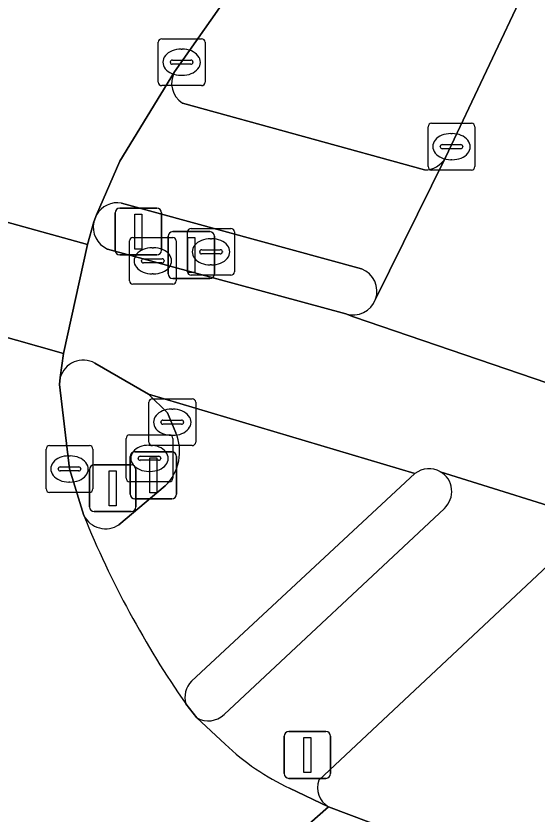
# Model space of a CAD drawing. Extents: x 159716 to 160783, y 383290 to 384031.
# Drawn here: x 160289.53 to 160300.67, y 383994.33 to 384011.39 of the extents above; entities that cross this region are included whole.
import ezdxf

# ---------------------------------------------------------------- set-up
doc = ezdxf.new("R2010")
doc.units = 0
for name, color, linetype in [('IMGEO_Berm_groen', 7, 'Continuous'), ('IMGEO_Brandkraan', 7, 'Continuous'), ('IMGEO_Drukknoppaal', 7, 'Continuous'), ('IMGEO_Fietspad_gesloten', 7, 'Continuous'), ('IMGEO_Kolk', 7, 'Continuous'), ('IMGEO_Rijbaan_lokaal_gesloten', 7, 'Continuous'), ('IMGEO_Verkeerseiland_gesloten', 7, 'Continuous'), ('IMGEO_Verkeersregelinstallatiepaal', 7, 'Continuous'), ('IMGEO_Voetpad_open', 7, 'Continuous')]:
    doc.layers.add(name, color=color, linetype=linetype)

msp = doc.modelspace()

# ---------------------------------------------------------------- linework, layer by layer
at = {"layer": 'IMGEO_Berm_groen'}
for points in [[(160296.078, 384014.692), (160292.915, 384010.191)], [(160298.712, 384008.36), (160300.465, 384012.077)], [(160293.085, 384009.525), (160298.262, 384008.099)], [(160302.165, 384000.517), (160301.931, 384000.606), (160296.004, 383995.058)], [(160296.212, 383994.486), (160303.32, 383991.807)]]:
    msp.add_lwpolyline(points, dxfattribs=at)
for centre, radius, start, end in [((160293.362, 384009.95), 0.507, 151.682, 236.9566), ((160298.27, 384008.604), 0.505, 269.1168, 331.1107), ((160296.454, 383994.898), 0.478, 160.4229, 239.5433)]:
    msp.add_arc(centre, radius, start, end, dxfattribs=at)
at = {"layer": 'IMGEO_Brandkraan'}
for p, q in [((160293.272, 384006.848), (160294.124, 384006.848)), ((160293.197, 384005.922), (160293.197, 384006.774)), ((160293.685, 384006.628), (160293.71, 384006.628)), ((160294.198, 384006.774), (160294.198, 384005.922)), ((160293.456, 384006.342), (160293.456, 384006.354)), ((160293.894, 384006.305), (160293.496, 384006.305)), ((160293.499, 384006.391), (160293.897, 384006.391)), ((160293.94, 384006.354), (160293.94, 384006.342)), ((160293.708, 384006.068), (160293.683, 384006.068)), ((160294.124, 384005.848), (160293.272, 384005.848)), ((160291.881, 384001.509), (160291.881, 384002.361)), ((160291.956, 384002.435), (160292.808, 384002.435)), ((160292.882, 384002.361), (160292.882, 384001.509)), ((160292.369, 384002.215), (160292.394, 384002.215)), ((160292.14, 384001.929), (160292.14, 384001.941)), ((160292.578, 384001.892), (160292.18, 384001.892)), ((160292.183, 384001.978), (160292.581, 384001.978)), ((160292.624, 384001.941), (160292.624, 384001.929)), ((160292.392, 384001.655), (160292.367, 384001.655)), ((160292.808, 384001.435), (160291.956, 384001.435))]:
    msp.add_line(p, q, dxfattribs=at)
for points in [[(160293.272, 384006.848), (160294.124, 384006.848)], [(160293.197, 384005.922), (160293.197, 384006.774)], [(160294.198, 384006.774), (160294.198, 384005.922)], [(160294.124, 384005.848), (160293.272, 384005.848)], [(160291.881, 384001.509), (160291.881, 384002.361)], [(160291.956, 384002.435), (160292.808, 384002.435)], [(160292.882, 384002.361), (160292.882, 384001.509)], [(160292.808, 384001.435), (160291.956, 384001.435)]]:
    msp.add_lwpolyline(points, dxfattribs=at)
for centre, radius, start, end in [((160293.274, 384006.772), 0.0765, 91.552, 178.448), ((160293.274, 384006.772), 0.0765, 91.552, 178.448), ((160294.122, 384006.772), 0.0765, 1.552, 88.448), ((160294.122, 384006.772), 0.0765, 1.552, 88.448), ((160293.496, 384006.351), 0.0403, 85.8775, 175.7526), ((160293.493, 384006.341), 0.0366, 178.938, 274.7102), ((160293.897, 384006.348), 0.043, 264.8664, 352.4533), ((160293.901, 384006.353), 0.0386, 1.7309, 96.639), ((160293.274, 384005.924), 0.0765, 181.552, 268.448), ((160293.274, 384005.924), 0.0765, 181.552, 268.448), ((160294.122, 384005.924), 0.0765, 271.552, 358.448), ((160294.122, 384005.924), 0.0765, 271.552, 358.448), ((160291.958, 384002.359), 0.0765, 91.552, 178.448), ((160291.958, 384002.359), 0.0765, 91.552, 178.448), ((160292.806, 384002.359), 0.0765, 1.552, 88.448), ((160292.806, 384002.359), 0.0765, 1.552, 88.448), ((160292.18, 384001.938), 0.0403, 85.8775, 175.7526), ((160292.177, 384001.928), 0.0366, 178.938, 274.7102), ((160292.581, 384001.935), 0.043, 264.8664, 352.4533), ((160292.585, 384001.94), 0.0386, 1.7309, 96.639), ((160291.958, 384001.511), 0.0765, 181.552, 268.448), ((160291.958, 384001.511), 0.0765, 181.552, 268.448), ((160292.806, 384001.511), 0.0765, 271.552, 358.448), ((160292.806, 384001.511), 0.0765, 271.552, 358.448)]:
    msp.add_arc(centre, radius, start, end, dxfattribs=at)
for centre, major_axis, ratio, start_param, end_param in [((160293.684, 384006.348), (-0.387, 0.002), 0.722429, 4.712389, 7.853982), ((160293.709, 384006.348), (-0.39, 0.002), 0.717154, 1.570796, 4.712389), ((160292.368, 384001.935), (-0.387, 0.002), 0.722429, 4.712389, 7.853982), ((160292.393, 384001.935), (-0.39, 0.002), 0.717154, 1.570796, 4.712389)]:
    msp.add_ellipse(centre, major_axis=major_axis, ratio=ratio, start_param=start_param, end_param=end_param, dxfattribs=at)
at = {"layer": 'IMGEO_Drukknoppaal'}
for p, q in [((160292.781, 384005.879), (160292.781, 384006.679)), ((160292.781, 384006.679), (160292.781, 384005.879)), ((160292.881, 384006.779), (160293.671, 384006.779)), ((160293.671, 384006.779), (160292.881, 384006.779)), ((160293.771, 384006.679), (160293.771, 384005.879)), ((160293.771, 384005.879), (160293.771, 384006.679)), ((160293.671, 384005.779), (160292.881, 384005.779)), ((160292.881, 384005.779), (160293.671, 384005.779)), ((160292.069, 384002.071), (160292.859, 384002.071)), ((160292.859, 384002.071), (160292.069, 384002.071)), ((160291.969, 384001.171), (160291.969, 384001.971)), ((160291.969, 384001.971), (160291.969, 384001.171)), ((160292.959, 384001.971), (160292.959, 384001.171)), ((160292.959, 384001.171), (160292.959, 384001.971)), ((160292.859, 384001.071), (160292.069, 384001.071)), ((160292.069, 384001.071), (160292.859, 384001.071))]:
    msp.add_line(p, q, dxfattribs=at)
for points in [[(160293.201, 384006.654), (160293.351, 384006.654), (160293.351, 384005.904), (160293.201, 384005.904), (160293.201, 384006.654)], [(160292.389, 384001.946), (160292.539, 384001.946), (160292.539, 384001.196), (160292.389, 384001.196), (160292.389, 384001.946)]]:
    msp.add_lwpolyline(points, dxfattribs=at)
for centre, start, end in [((160292.881, 384006.679), 90, 180), ((160292.881, 384006.679), 90, 180), ((160293.671, 384006.679), 0, 90), ((160293.671, 384006.679), 360, 90), ((160292.881, 384005.879), 180, 270), ((160292.881, 384005.879), 180, 270), ((160293.671, 384005.879), 270, 0), ((160293.671, 384005.879), 270, 0), ((160292.069, 384001.971), 90, 180), ((160292.069, 384001.971), 90, 180), ((160292.859, 384001.971), 0, 90), ((160292.859, 384001.971), 360, 90), ((160292.069, 384001.171), 180, 270), ((160292.069, 384001.171), 180, 270), ((160292.859, 384001.171), 270, 0), ((160292.859, 384001.171), 270, 0)]:
    msp.add_arc(centre, 0.1, start, end, dxfattribs=at)
at = {"layer": 'IMGEO_Fietspad_gesloten'}
for points in [[(160304.513, 384022.352), (160303.362, 384020.06), (160302.794, 384018.592), (160300.465, 384012.077), (160298.712, 384008.36), (160297.215, 384005.333)], [(160280.822, 384006.29), (160281.387, 384006.766), (160290.541, 384004.178), (160291.054, 384006.503), (160283.214, 384008.676), (160283.095, 384008.709), (160281.412, 384009.151)], [(160291.189, 384006.985), (160291.054, 384006.503), (160290.541, 384004.178), (160290.474, 384003.662)], [(160308.849, 384001.641), (160305.321, 384003.252), (160303.674, 384002.601), (160303.571, 384002.631), (160296.746, 384004.955), (160296.579, 384005.022), (160291.481, 384006.408)], [(160296.579, 384005.022), (160296.746, 384004.955), (160303.571, 384002.631), (160303.674, 384002.601)], [(160291.212, 384003.97), (160292.358, 384003.307), (160298.058, 384001.608)], [(160298.058, 384001.608), (160292.358, 384003.307), (160292.769, 384002.906), (160292.944, 384002.48)], [(160293.282, 383997.174), (160298.058, 384001.608)], [(160298.602, 384001.648), (160301.931, 384000.606), (160302.165, 384000.517)], [(160292.717, 384001.346), (160291.73, 384000.517)]]:
    msp.add_lwpolyline(points, dxfattribs=at)
for centre, radius, start, end in [((160291.696, 384006.879), 0.518, 168.1982, 245.4866), ((160296.736, 384005.506), 0.509, 252.0322, 340.0845), ((160290.966, 384003.522), 0.511, 61.1747, 164.1311), ((160292.008, 384002.078), 1.019, 314.1107, 23.25), ((160298.36, 384001.224), 0.489, 60.2694, 128.1413), ((160291.442, 384000.951), 0.521, 207.1865, 303.5593), ((160309.896, 384008.357), 20.403, 202.003, 214.8884), ((160293.637, 383996.826), 0.497, 135.6086, 196.2635)]:
    msp.add_arc(centre, radius, start, end, dxfattribs=at)
at = {"layer": 'IMGEO_Kolk'}
for p, q in [((160292.644, 384010.899), (160293.496, 384010.899)), ((160292.569, 384009.973), (160292.569, 384010.825)), ((160293.57, 384010.825), (160293.57, 384009.973)), ((160293.057, 384010.679), (160293.082, 384010.679)), ((160292.828, 384010.393), (160292.828, 384010.405)), ((160292.871, 384010.442), (160293.269, 384010.442)), ((160293.312, 384010.405), (160293.312, 384010.393)), ((160293.266, 384010.356), (160292.868, 384010.356)), ((160293.08, 384010.119), (160293.055, 384010.119)), ((160293.496, 384009.899), (160292.644, 384009.899)), ((160298.34, 384008.169), (160298.34, 384009.021)), ((160298.415, 384009.095), (160299.267, 384009.095)), ((160299.341, 384009.021), (160299.341, 384008.169)), ((160298.828, 384008.875), (160298.853, 384008.875)), ((160298.599, 384008.589), (160298.599, 384008.601)), ((160299.037, 384008.552), (160298.639, 384008.552)), ((160298.642, 384008.638), (160299.04, 384008.638)), ((160299.083, 384008.601), (160299.083, 384008.589)), ((160298.851, 384008.315), (160298.826, 384008.315)), ((160299.267, 384008.095), (160298.415, 384008.095)), ((160292.027, 384006.656), (160292.879, 384006.656)), ((160291.952, 384005.73), (160291.952, 384006.582)), ((160292.953, 384006.582), (160292.953, 384005.73)), ((160292.44, 384006.436), (160292.465, 384006.436)), ((160292.211, 384006.15), (160292.211, 384006.162)), ((160292.649, 384006.113), (160292.251, 384006.113)), ((160292.254, 384006.199), (160292.652, 384006.199)), ((160292.695, 384006.162), (160292.695, 384006.15)), ((160292.463, 384005.876), (160292.438, 384005.876)), ((160292.879, 384005.656), (160292.027, 384005.656)), ((160292.369, 384002.28), (160292.369, 384003.132)), ((160292.444, 384003.206), (160293.296, 384003.206)), ((160293.37, 384003.132), (160293.37, 384002.28)), ((160292.857, 384002.986), (160292.882, 384002.986)), ((160292.628, 384002.7), (160292.628, 384002.712)), ((160292.671, 384002.749), (160293.069, 384002.749)), ((160293.112, 384002.712), (160293.112, 384002.7)), ((160293.066, 384002.663), (160292.668, 384002.663)), ((160292.88, 384002.426), (160292.855, 384002.426)), ((160290.246, 384002.207), (160291.098, 384002.207)), ((160293.296, 384002.206), (160292.444, 384002.206)), ((160290.171, 384001.281), (160290.171, 384002.133)), ((160291.172, 384002.133), (160291.172, 384001.281)), ((160290.659, 384001.987), (160290.684, 384001.987)), ((160290.43, 384001.701), (160290.43, 384001.713)), ((160290.473, 384001.75), (160290.871, 384001.75)), ((160290.914, 384001.713), (160290.914, 384001.701)), ((160290.868, 384001.664), (160290.47, 384001.664)), ((160290.682, 384001.427), (160290.657, 384001.427)), ((160291.098, 384001.207), (160290.246, 384001.207))]:
    msp.add_line(p, q, dxfattribs=at)
for points in [[(160292.644, 384010.899), (160293.496, 384010.899)], [(160292.569, 384009.973), (160292.569, 384010.825)], [(160293.57, 384010.825), (160293.57, 384009.973)], [(160293.496, 384009.899), (160292.644, 384009.899)], [(160298.34, 384008.169), (160298.34, 384009.021)], [(160298.415, 384009.095), (160299.267, 384009.095)], [(160299.341, 384009.021), (160299.341, 384008.169)], [(160299.267, 384008.095), (160298.415, 384008.095)], [(160292.027, 384006.656), (160292.879, 384006.656)], [(160291.952, 384005.73), (160291.952, 384006.582)], [(160292.953, 384006.582), (160292.953, 384005.73)], [(160292.879, 384005.656), (160292.027, 384005.656)], [(160292.369, 384002.28), (160292.369, 384003.132)], [(160292.444, 384003.206), (160293.296, 384003.206)], [(160293.37, 384003.132), (160293.37, 384002.28)], [(160290.246, 384002.207), (160291.098, 384002.207)], [(160293.296, 384002.206), (160292.444, 384002.206)], [(160290.171, 384001.281), (160290.171, 384002.133)], [(160291.172, 384002.133), (160291.172, 384001.281)], [(160291.098, 384001.207), (160290.246, 384001.207)]]:
    msp.add_lwpolyline(points, dxfattribs=at)
for centre, radius, start, end in [((160292.646, 384010.823), 0.0765, 91.552, 178.448), ((160292.646, 384010.823), 0.0765, 91.552, 178.448), ((160293.494, 384010.823), 0.0765, 1.552, 88.448), ((160293.494, 384010.823), 0.0765, 1.552, 88.448), ((160292.868, 384010.402), 0.0403, 85.8775, 175.7526), ((160292.865, 384010.392), 0.0366, 178.938, 274.7102), ((160293.269, 384010.399), 0.043, 264.8664, 352.4533), ((160293.273, 384010.404), 0.0386, 1.7309, 96.639), ((160292.646, 384009.975), 0.0765, 181.552, 268.448), ((160292.646, 384009.975), 0.0765, 181.552, 268.448), ((160293.494, 384009.975), 0.0765, 271.552, 358.448), ((160293.494, 384009.975), 0.0765, 271.552, 358.448), ((160298.417, 384009.019), 0.0765, 91.552, 178.448), ((160298.417, 384009.019), 0.0765, 91.552, 178.448), ((160299.265, 384009.019), 0.0765, 1.552, 88.448), ((160299.265, 384009.019), 0.0765, 1.552, 88.448), ((160298.639, 384008.598), 0.0403, 85.8775, 175.7526), ((160298.636, 384008.588), 0.0366, 178.938, 274.7102), ((160299.04, 384008.595), 0.043, 264.8664, 352.4533), ((160299.044, 384008.6), 0.0386, 1.7309, 96.639), ((160298.417, 384008.171), 0.0765, 181.552, 268.448), ((160298.417, 384008.171), 0.0765, 181.552, 268.448), ((160299.265, 384008.171), 0.0765, 271.552, 358.448), ((160299.265, 384008.171), 0.0765, 271.552, 358.448), ((160292.029, 384006.58), 0.0765, 91.552, 178.448), ((160292.029, 384006.58), 0.0765, 91.552, 178.448), ((160292.877, 384006.58), 0.0765, 1.552, 88.448), ((160292.877, 384006.58), 0.0765, 1.552, 88.448), ((160292.251, 384006.159), 0.0403, 85.8775, 175.7526), ((160292.248, 384006.149), 0.0366, 178.938, 274.7102), ((160292.652, 384006.156), 0.043, 264.8664, 352.4533), ((160292.656, 384006.161), 0.0386, 1.7309, 96.639), ((160292.029, 384005.732), 0.0765, 181.552, 268.448), ((160292.029, 384005.732), 0.0765, 181.552, 268.448), ((160292.877, 384005.732), 0.0765, 271.552, 358.448), ((160292.877, 384005.732), 0.0765, 271.552, 358.448), ((160292.446, 384003.13), 0.0765, 91.552, 178.448), ((160292.446, 384003.13), 0.0765, 91.552, 178.448), ((160293.294, 384003.13), 0.0765, 1.552, 88.448), ((160293.294, 384003.13), 0.0765, 1.552, 88.448), ((160292.668, 384002.709), 0.0403, 85.8775, 175.7526), ((160292.665, 384002.699), 0.0366, 178.938, 274.7102), ((160293.069, 384002.706), 0.043, 264.8664, 352.4533), ((160293.073, 384002.711), 0.0386, 1.7309, 96.639), ((160290.248, 384002.131), 0.0765, 91.552, 178.448), ((160290.248, 384002.131), 0.0765, 91.552, 178.448), ((160291.096, 384002.131), 0.0765, 1.552, 88.448), ((160291.096, 384002.131), 0.0765, 1.552, 88.448), ((160292.446, 384002.282), 0.0765, 181.552, 268.448), ((160292.446, 384002.282), 0.0765, 181.552, 268.448), ((160293.294, 384002.282), 0.0765, 271.552, 358.448), ((160293.294, 384002.282), 0.0765, 271.552, 358.448), ((160290.47, 384001.71), 0.0403, 85.8775, 175.7526), ((160290.467, 384001.7), 0.0366, 178.938, 274.7102), ((160290.871, 384001.707), 0.043, 264.8664, 352.4533), ((160290.875, 384001.712), 0.0386, 1.7309, 96.639), ((160290.248, 384001.283), 0.0765, 181.552, 268.448), ((160290.248, 384001.283), 0.0765, 181.552, 268.448), ((160291.096, 384001.283), 0.0765, 271.552, 358.448), ((160291.096, 384001.283), 0.0765, 271.552, 358.448)]:
    msp.add_arc(centre, radius, start, end, dxfattribs=at)
for centre, major_axis, ratio, start_param, end_param in [((160293.056, 384010.399), (-0.387, 0.002), 0.722429, 4.712389, 7.853982), ((160293.081, 384010.399), (-0.39, 0.002), 0.717154, 1.570796, 4.712389), ((160298.827, 384008.595), (-0.387, 0.002), 0.722429, 4.712389, 7.853982), ((160298.852, 384008.595), (-0.39, 0.002), 0.717154, 1.570796, 4.712389), ((160292.439, 384006.156), (-0.387, 0.002), 0.722429, 4.712389, 7.853982), ((160292.464, 384006.156), (-0.39, 0.002), 0.717154, 1.570796, 4.712389), ((160292.856, 384002.706), (-0.387, 0.002), 0.722429, 4.712389, 7.853982), ((160292.881, 384002.706), (-0.39, 0.002), 0.717154, 1.570796, 4.712389), ((160290.658, 384001.707), (-0.387, 0.002), 0.722429, 4.712389, 7.853982), ((160290.683, 384001.707), (-0.39, 0.002), 0.717154, 1.570796, 4.712389)]:
    msp.add_ellipse(centre, major_axis=major_axis, ratio=ratio, start_param=start_param, end_param=end_param, dxfattribs=at)
at = {"layer": 'IMGEO_Rijbaan_lokaal_gesloten'}
for points in [[(160283.214, 384008.676), (160291.054, 384006.503), (160291.189, 384006.985), (160291.248, 384007.138), (160291.746, 384008.282), (160292.915, 384010.191), (160296.078, 384014.692)], [(160290.979, 384000.713), (160290.672, 384001.707), (160290.455, 384003.512), (160290.474, 384003.662), (160290.541, 384004.178), (160281.387, 384006.766), (160280.822, 384006.29), (160273.715, 383999.701)], [(160294.003, 383995.826), (160293.394, 383996.389), (160293.16, 383996.687)], [(160276.121, 383990.551), (160278.274, 383990.234), (160283.012, 383988.471), (160284.1, 383988.084), (160287.501, 383986.832), (160290.453, 383989.426), (160293.31, 383991.936), (160296.212, 383994.486), (160295.379, 383994.885)], [(160303.32, 383991.807), (160296.212, 383994.486), (160293.31, 383991.936), (160290.453, 383989.426), (160287.501, 383986.832), (160297.987, 383982.952), (160302.634, 383981.102)]]:
    msp.add_lwpolyline(points, dxfattribs=at)
for centre, radius, start, end in [((160309.896, 384008.357), 20.403, 202.003, 214.8884), ((160297.528, 383999.504), 5.094, 226.2158, 245.0504)]:
    msp.add_arc(centre, radius, start, end, dxfattribs=at)
at = {"layer": 'IMGEO_Verkeerseiland_gesloten'}
for points in [[(160296.918, 384005.983), (160291.782, 384007.39)], [(160291.248, 384007.138), (160291.189, 384006.985)], [(160291.481, 384006.408), (160296.579, 384005.022)], [(160292.944, 384002.48), (160292.769, 384002.906), (160292.358, 384003.307), (160291.212, 384003.97)], [(160290.474, 384003.662), (160290.455, 384003.512), (160290.672, 384001.707), (160290.979, 384000.713)], [(160298.058, 384001.608), (160293.282, 383997.174)], [(160291.73, 384000.517), (160292.717, 384001.346)], [(160293.979, 383996.457), (160298.688, 384000.866)], [(160293.16, 383996.687), (160293.394, 383996.389)]]:
    msp.add_lwpolyline(points, dxfattribs=at)
for centre, radius, start, end in [((160291.695, 384006.882), 0.515, 80.281, 150.2452), ((160291.696, 384006.879), 0.518, 168.1982, 245.4866), ((160296.735, 384005.506), 0.511, 340.1437, 68.9698), ((160296.736, 384005.506), 0.509, 252.0322, 340.0845), ((160290.966, 384003.522), 0.511, 61.1747, 164.1311), ((160292.008, 384002.078), 1.019, 314.1107, 23.25), ((160298.36, 384001.224), 0.489, 60.2694, 128.1413), ((160298.36, 384001.226), 0.487, 312.3252, 60.2265), ((160291.442, 384000.951), 0.521, 207.1865, 303.5593), ((160293.637, 383996.826), 0.497, 135.6086, 196.2635), ((160293.64, 383996.826), 0.501, 240.6254, 312.6351)]:
    msp.add_arc(centre, radius, start, end, dxfattribs=at)
at = {"layer": 'IMGEO_Verkeersregelinstallatiepaal'}
for p, q in [((160291.647, 384006.38), (160291.647, 384007.18)), ((160291.647, 384007.18), (160291.647, 384006.38)), ((160291.747, 384007.28), (160292.537, 384007.28)), ((160292.537, 384007.28), (160291.747, 384007.28)), ((160292.637, 384007.18), (160292.637, 384006.38)), ((160292.637, 384006.38), (160292.637, 384007.18)), ((160292.537, 384006.28), (160291.747, 384006.28)), ((160291.747, 384006.28), (160292.537, 384006.28)), ((160291.101, 384000.895), (160291.101, 384001.695)), ((160291.101, 384001.695), (160291.101, 384000.895)), ((160291.201, 384001.795), (160291.991, 384001.795)), ((160291.991, 384001.795), (160291.201, 384001.795)), ((160292.091, 384001.695), (160292.091, 384000.895)), ((160292.091, 384000.895), (160292.091, 384001.695)), ((160291.991, 384000.795), (160291.201, 384000.795)), ((160291.201, 384000.795), (160291.991, 384000.795)), ((160295.364, 383996.096), (160296.154, 383996.096)), ((160296.154, 383996.096), (160295.364, 383996.096)), ((160295.264, 383995.196), (160295.264, 383995.996)), ((160295.264, 383995.996), (160295.264, 383995.196)), ((160296.254, 383995.996), (160296.254, 383995.196)), ((160296.254, 383995.196), (160296.254, 383995.996)), ((160296.154, 383995.096), (160295.364, 383995.096)), ((160295.364, 383995.096), (160296.154, 383995.096))]:
    msp.add_line(p, q, dxfattribs=at)
for points in [[(160292.067, 384007.155), (160292.217, 384007.155), (160292.217, 384006.405), (160292.067, 384006.405), (160292.067, 384007.155)], [(160291.521, 384001.67), (160291.671, 384001.67), (160291.671, 384000.92), (160291.521, 384000.92), (160291.521, 384001.67)], [(160295.684, 383995.971), (160295.834, 383995.971), (160295.834, 383995.221), (160295.684, 383995.221), (160295.684, 383995.971)]]:
    msp.add_lwpolyline(points, dxfattribs=at)
for centre, start, end in [((160291.747, 384007.18), 90, 180), ((160291.747, 384007.18), 90, 180), ((160292.537, 384007.18), 0, 90), ((160292.537, 384007.18), 360, 90), ((160291.747, 384006.38), 180, 270), ((160291.747, 384006.38), 180, 270), ((160292.537, 384006.38), 270, 0), ((160292.537, 384006.38), 270, 0), ((160291.201, 384001.695), 90, 180), ((160291.201, 384001.695), 90, 180), ((160291.991, 384001.695), 0, 90), ((160291.991, 384001.695), 360, 90), ((160291.201, 384000.895), 180, 270), ((160291.201, 384000.895), 180, 270), ((160291.991, 384000.895), 270, 0), ((160291.991, 384000.895), 270, 0), ((160295.364, 383995.996), 90, 180), ((160295.364, 383995.996), 90, 180), ((160296.154, 383995.996), 0, 90), ((160296.154, 383995.996), 360, 90), ((160295.364, 383995.196), 180, 270), ((160295.364, 383995.196), 180, 270), ((160296.154, 383995.196), 270, 0), ((160296.154, 383995.196), 270, 0)]:
    msp.add_arc(centre, 0.1, start, end, dxfattribs=at)
at = {"layer": 'IMGEO_Voetpad_open'}
for points in [[(160292.915, 384010.191), (160291.746, 384008.282), (160291.248, 384007.138)], [(160298.262, 384008.099), (160293.085, 384009.525)], [(160297.215, 384005.333), (160298.712, 384008.36)], [(160291.782, 384007.39), (160296.918, 384005.983)], [(160296.004, 383995.058), (160301.931, 384000.606), (160298.602, 384001.648)], [(160298.688, 384000.866), (160293.979, 383996.457)], [(160293.394, 383996.389), (160294.003, 383995.826)], [(160295.379, 383994.885), (160296.212, 383994.486)]]:
    msp.add_lwpolyline(points, dxfattribs=at)
for centre, radius, start, end in [((160293.362, 384009.95), 0.507, 151.682, 236.9566), ((160298.27, 384008.604), 0.505, 269.1168, 331.1107), ((160291.695, 384006.882), 0.515, 80.281, 150.2452), ((160296.735, 384005.506), 0.511, 340.1437, 68.9698), ((160298.36, 384001.226), 0.487, 312.3252, 60.2265), ((160293.64, 383996.826), 0.501, 240.6254, 312.6351), ((160297.528, 383999.504), 5.094, 226.2158, 245.0504), ((160296.454, 383994.898), 0.478, 160.4229, 239.5433)]:
    msp.add_arc(centre, radius, start, end, dxfattribs=at)

doc.saveas('drawing.dxf')
